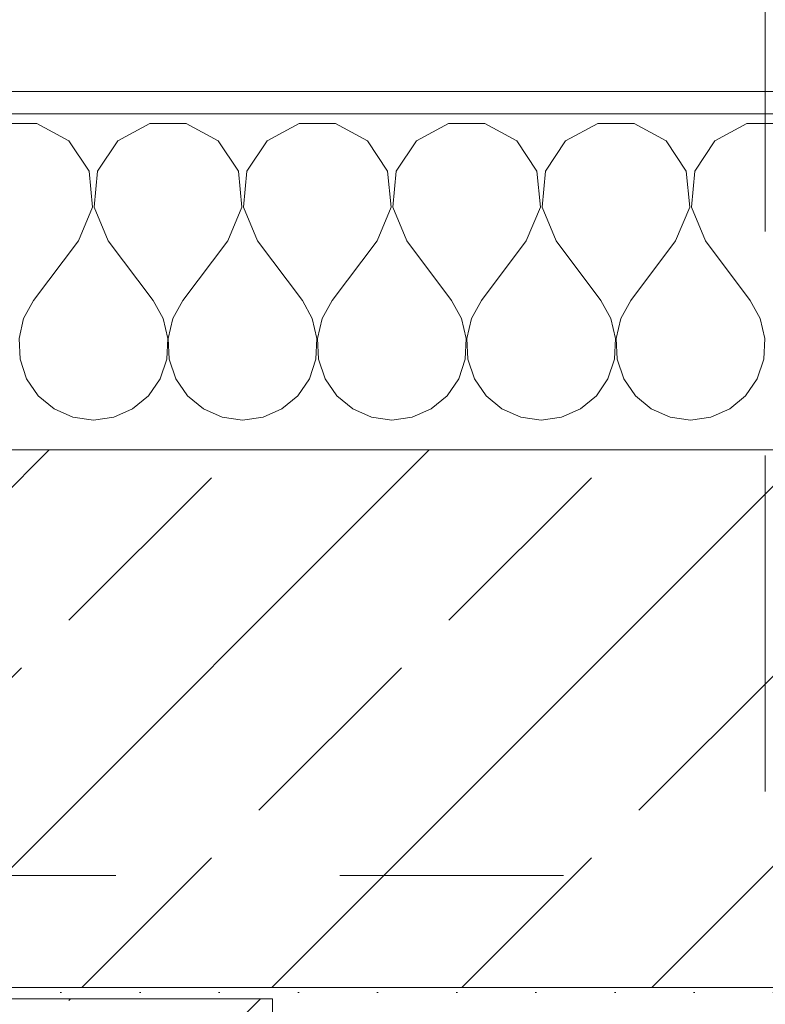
# Model space of a CAD drawing. Header units: metres. Extents: x -4 to 100, y -11 to 17.
# Tile 356 of 656: x 22.167 to 22.5, y 13.447 to 13.887. Entities that reach past the tile are written whole.
import ezdxf

# ---------------------------------------------------------------- set-up
doc = ezdxf.new("R2010")
doc.units = ezdxf.units.M
doc.header["$MEASUREMENT"] = 0
doc.linetypes.add('Schnittlinie', pattern=[0.3, 0.15, -0.075, 0, -0.075])
doc.linetypes.add('Untersicht', pattern=[0.1, 0.075, -0.025])
for name, color, linetype in [('152 - Bemaßung_ Beschriftung.Ausbau', 7, 'Continuous'), ('203 - Marker.Schnitt - Ausbaudetail SA', 7, 'Continuous'), ('603 - Struktur.Bodenplatte_ Decke Roh', 7, 'Continuous'), ('604 - Struktur.Wand Aussen', 7, 'Continuous'), ('607 - Struktur.Stütze', 7, 'Continuous'), ('Neubau_653 - Abdeckung.TB Verkofferung', 7, 'Continuous')]:
    doc.layers.add(name, color=color, linetype=linetype)
doc.styles.add('ERSTELLTER_STIL_2', font='txt')
doc.dimstyles.new('ERSTELLTER_STIL__5', dxfattribs={"dimtxt": 0.1, "dimasz": 0.0532, "dimexe": 0.18, "dimexo": 0.0625, "dimgap": 0, "dimtad": 1, "dimtih": 1, "dimtoh": 1, "dimzin": 0, "dimdsep": 46, "dimtxsty": 'ERSTELLTER_STIL_2', "dimblk": 'ARROWHEAD_2', "dimblk1": 'ARROWHEAD_2', "dimblk2": 'ARROWHEAD_2', "dimcen": 0.09, "dimse1": 1, "dimse2": 1, "dimclrd": 7, "dimclre": 7, "dimclrt": 7, "dimazin": 0, "dimtfac": 1, "dimtdec": 4, "dimtmove": 0, "dimatfit": 3, "dimfxl": 1, "dimtolj": 1, "dimtzin": 0, "dimarcsym": 0})
pattern_1 = [(45, (0, 0), (-0.0848528, 0.0848528), []), (45, (-0.04243, 0.04243), (-0.0848528, 0.0848528), [0.09, -0.03])]
pattern_2 = [(45, (0, 0), (-0.01767767, 0.01767767), [0, -0.025])]

# ---------------------------------------------------------------- blocks, each defined once
blk = doc.blocks.new('*X68')
at = {"layer": '604 - Struktur.Wand Aussen', "color": 7, "linetype": 'Continuous', "lineweight": 5}
for p, q in [((22.17479, 13.84066), (22.15855, 13.84066)), ((22.1891, 13.83299), (22.17479, 13.84066)), ((22.22521, 13.84066), (22.2109, 13.83299)), ((22.24145, 13.84066), (22.22521, 13.84066)), ((22.25576, 13.83299), (22.24145, 13.84066)), ((22.29188, 13.84066), (22.27757, 13.83299)), ((22.30812, 13.84066), (22.29188, 13.84066)), ((22.32243, 13.83299), (22.30812, 13.84066)), ((22.35855, 13.84066), (22.34424, 13.83299)), ((22.37479, 13.84066), (22.35855, 13.84066)), ((22.3891, 13.83299), (22.37479, 13.84066)), ((22.42521, 13.84066), (22.4109, 13.83299)), ((22.44145, 13.84066), (22.42521, 13.84066)), ((22.45576, 13.83299), (22.44145, 13.84066)), ((22.49188, 13.84066), (22.47757, 13.83299)), ((22.50812, 13.84066), (22.49188, 13.84066)), ((22.19808, 13.81947), (22.1891, 13.83299)), ((22.2109, 13.83299), (22.20192, 13.81947)), ((22.26475, 13.81947), (22.25576, 13.83299)), ((22.27757, 13.83299), (22.26858, 13.81947)), ((22.33142, 13.81947), (22.32243, 13.83299)), ((22.34424, 13.83299), (22.33525, 13.81947)), ((22.39808, 13.81947), (22.3891, 13.83299)), ((22.4109, 13.83299), (22.40192, 13.81947)), ((22.46475, 13.81947), (22.45576, 13.83299)), ((22.47757, 13.83299), (22.46858, 13.81947)), ((22.19962, 13.8033), (22.19808, 13.81947)), ((22.20192, 13.81947), (22.20038, 13.8033)), ((22.26629, 13.8033), (22.26475, 13.81947)), ((22.26858, 13.81947), (22.26705, 13.8033)), ((22.33295, 13.8033), (22.33142, 13.81947)), ((22.33525, 13.81947), (22.33371, 13.8033)), ((22.39962, 13.8033), (22.39808, 13.81947)), ((22.40192, 13.81947), (22.40038, 13.8033)), ((22.46629, 13.8033), (22.46475, 13.81947)), ((22.46858, 13.81947), (22.46705, 13.8033)), ((22.19333, 13.78833), (22.19962, 13.8033)), ((22.20038, 13.8033), (22.20667, 13.78833)), ((22.26, 13.78833), (22.26629, 13.8033)), ((22.26705, 13.8033), (22.27333, 13.78833)), ((22.32667, 13.78833), (22.33295, 13.8033)), ((22.33371, 13.8033), (22.34, 13.78833)), ((22.39333, 13.78833), (22.39962, 13.8033)), ((22.40038, 13.8033), (22.40667, 13.78833)), ((22.46, 13.78833), (22.46629, 13.8033)), ((22.46705, 13.8033), (22.47333, 13.78833)), ((22.19333, 13.78833), (22.17333, 13.76167)), ((22.20667, 13.78833), (22.22667, 13.76167)), ((22.26, 13.78833), (22.24, 13.76167)), ((22.27333, 13.78833), (22.29333, 13.76167)), ((22.32667, 13.78833), (22.30667, 13.76167)), ((22.34, 13.78833), (22.36, 13.76167)), ((22.39333, 13.78833), (22.37333, 13.76167)), ((22.40667, 13.78833), (22.42667, 13.76167)), ((22.46, 13.78833), (22.44, 13.76167)), ((22.47333, 13.78833), (22.49333, 13.76167)), ((22.17333, 13.76167), (22.16888, 13.75362)), ((22.23112, 13.75362), (22.22667, 13.76167)), ((22.24, 13.76167), (22.23555, 13.75362)), ((22.29778, 13.75362), (22.29333, 13.76167)), ((22.30667, 13.76167), (22.30222, 13.75362)), ((22.36445, 13.75362), (22.36, 13.76167)), ((22.37333, 13.76167), (22.36888, 13.75362)), ((22.43112, 13.75362), (22.42667, 13.76167)), ((22.44, 13.76167), (22.43555, 13.75362)), ((22.49778, 13.75362), (22.49333, 13.76167)), ((22.16888, 13.75362), (22.1668, 13.74466)), ((22.2332, 13.74466), (22.23112, 13.75362)), ((22.23555, 13.75362), (22.23347, 13.74466)), ((22.29987, 13.74466), (22.29778, 13.75362)), ((22.30222, 13.75362), (22.30013, 13.74466)), ((22.36653, 13.74466), (22.36445, 13.75362)), ((22.36888, 13.75362), (22.3668, 13.74466)), ((22.4332, 13.74466), (22.43112, 13.75362)), ((22.43555, 13.75362), (22.43347, 13.74466)), ((22.49987, 13.74466), (22.49778, 13.75362)), ((22.1668, 13.74466), (22.16725, 13.73547)), ((22.23275, 13.73547), (22.2332, 13.74466)), ((22.23347, 13.74466), (22.23391, 13.73547)), ((22.29942, 13.73547), (22.29987, 13.74466)), ((22.30013, 13.74466), (22.30058, 13.73547)), ((22.36609, 13.73547), (22.36653, 13.74466)), ((22.3668, 13.74466), (22.36725, 13.73547)), ((22.43275, 13.73547), (22.4332, 13.74466)), ((22.43347, 13.74466), (22.43391, 13.73547)), ((22.49942, 13.73547), (22.49987, 13.74466)), ((22.16725, 13.73547), (22.17019, 13.72676)), ((22.22981, 13.72676), (22.23275, 13.73547)), ((22.23391, 13.73547), (22.23685, 13.72676)), ((22.29648, 13.72676), (22.29942, 13.73547)), ((22.30058, 13.73547), (22.30352, 13.72676)), ((22.36315, 13.72676), (22.36609, 13.73547)), ((22.36725, 13.73547), (22.37019, 13.72676)), ((22.42981, 13.72676), (22.43275, 13.73547)), ((22.43391, 13.73547), (22.43685, 13.72676)), ((22.49648, 13.72676), (22.49942, 13.73547)), ((22.17019, 13.72676), (22.17539, 13.71918)), ((22.22461, 13.71918), (22.22981, 13.72676)), ((22.23685, 13.72676), (22.24206, 13.71918)), ((22.29127, 13.71918), (22.29648, 13.72676)), ((22.30352, 13.72676), (22.30873, 13.71918)), ((22.35794, 13.71918), (22.36315, 13.72676)), ((22.37019, 13.72676), (22.37539, 13.71918)), ((22.42461, 13.71918), (22.42981, 13.72676)), ((22.43685, 13.72676), (22.44206, 13.71918)), ((22.49127, 13.71918), (22.49648, 13.72676)), ((22.17539, 13.71918), (22.18248, 13.71331)), ((22.21752, 13.71331), (22.22461, 13.71918)), ((22.24206, 13.71918), (22.24914, 13.71331)), ((22.28419, 13.71331), (22.29127, 13.71918)), ((22.30873, 13.71918), (22.31581, 13.71331)), ((22.35086, 13.71331), (22.35794, 13.71918)), ((22.37539, 13.71918), (22.38248, 13.71331)), ((22.41752, 13.71331), (22.42461, 13.71918)), ((22.44206, 13.71918), (22.44914, 13.71331)), ((22.48419, 13.71331), (22.49127, 13.71918)), ((22.18248, 13.71331), (22.19089, 13.7096)), ((22.20911, 13.7096), (22.21752, 13.71331)), ((22.24914, 13.71331), (22.25756, 13.7096)), ((22.27578, 13.7096), (22.28419, 13.71331)), ((22.31581, 13.71331), (22.32422, 13.7096)), ((22.34244, 13.7096), (22.35086, 13.71331)), ((22.38248, 13.71331), (22.39089, 13.7096)), ((22.40911, 13.7096), (22.41752, 13.71331)), ((22.44914, 13.71331), (22.45756, 13.7096)), ((22.47578, 13.7096), (22.48419, 13.71331)), ((22.19089, 13.7096), (22.2, 13.70833)), ((22.2, 13.70833), (22.20911, 13.7096)), ((22.25756, 13.7096), (22.26667, 13.70833)), ((22.26667, 13.70833), (22.27578, 13.7096)), ((22.32422, 13.7096), (22.33333, 13.70833)), ((22.33333, 13.70833), (22.34244, 13.7096)), ((22.39089, 13.7096), (22.4, 13.70833)), ((22.4, 13.70833), (22.40911, 13.7096)), ((22.45756, 13.7096), (22.46667, 13.70833)), ((22.46667, 13.70833), (22.47578, 13.7096))]:
    blk.add_line(p, q, dxfattribs=at)
blk = doc.blocks.new('*D294')
at = {"layer": '152 - Bemaßung_ Beschriftung.Ausbau', "color": 7, "linetype": 'Continuous', "lineweight": 5}
for p, q in [((21.54, 14.8025), (21.54, 14.9075)), ((21.56021, 14.89), (21.51979, 14.82)), ((22.76021, 14.89), (22.71979, 14.82)), ((19.14, 14.855), (21.54, 14.855)), ((21.54, 14.855), (22.74, 14.855))]:
    blk.add_line(p, q, dxfattribs=at)
at = {"layer": '152 - Bemaßung_ Beschriftung.Ausbau', "color": 7, "lineweight": 5, "insert": (22.00697, 14.875), "char_height": 0.1, "attachment_point": 7, "style": 'ERSTELLTER_STIL_2'}
blk.add_mtext('\\A1;{\\pql;\\fArial|b0|i0|c0|p38;1,20}', dxfattribs=at)
blk = doc.blocks.new('ARROWHEAD_2')
at = {"color": 0, "linetype": 'Continuous', "lineweight": 0}
for p, q in [((-0.3781, -0.655), (0.3781, 0.655)), ((0, 0), (-1, 0))]:
    blk.add_line(p, q, dxfattribs=at)
blk = doc.blocks.new('*D295')
at = {"layer": '152 - Bemaßung_ Beschriftung.Ausbau', "color": 7, "linetype": 'Continuous', "lineweight": 5}
for p, q in [((22.74, 14.8025), (22.74, 14.9075)), ((22.76021, 14.89), (22.71979, 14.82)), ((25.16021, 14.89), (25.11979, 14.82)), ((21.54, 14.855), (22.74, 14.855)), ((22.74, 14.855), (25.14, 14.855))]:
    blk.add_line(p, q, dxfattribs=at)
at = {"layer": '152 - Bemaßung_ Beschriftung.Ausbau', "color": 7, "lineweight": 5, "char_height": 0.1, "attachment_point": 7, "style": 'ERSTELLTER_STIL_2'}
for s, insert in [('\\A1;{\\pql;\\fArial|b0|i0|c0|p38;2,40}', (23.80697, 14.875)), ('\\A1;{\\pql;\\fArial|b0|i0|c0|p38;2,01}', (23.80697, 14.735))]:
    blk.add_mtext(s, dxfattribs=dict(at, insert=insert))
blk = doc.blocks.new('*D329')
at = {"layer": '152 - Bemaßung_ Beschriftung.Ausbau', "color": 7, "linetype": 'Continuous', "lineweight": 5}
for p, q in [((22.04996, 15.3025), (22.04996, 15.4075)), ((22.19996, 15.3025), (22.19996, 15.4075)), ((22.07017, 15.39), (22.02975, 15.32)), ((22.22017, 15.39), (22.17975, 15.32)), ((18.59998, 15.355), (22.04996, 15.355)), ((22.04996, 15.355), (22.19996, 15.355)), ((22.19996, 15.355), (25.64997, 15.355))]:
    blk.add_line(p, q, dxfattribs=at)
blk = doc.blocks.new('*D330')
at = {"layer": '152 - Bemaßung_ Beschriftung.Ausbau', "color": 7, "linetype": 'Continuous', "lineweight": 5}
for p, q in [((22.22017, 15.39), (22.17975, 15.32)), ((25.67018, 15.39), (25.62977, 15.32)), ((22.19996, 15.355), (25.64997, 15.355))]:
    blk.add_line(p, q, dxfattribs=at)
at = {"layer": '152 - Bemaßung_ Beschriftung.Ausbau', "color": 7, "lineweight": 5, "char_height": 0.1, "attachment_point": 7, "style": 'ERSTELLTER_STIL_2'}
for s, insert in [('\\A1;{\\pql;\\fArial|b0|i0|c0|p38;3,45}', (23.71605, 15.375)), ('\\A1;{\\pql;\\fArial|b0|i0|c0|p38;15}', (25.47797, 15.375))]:
    blk.add_mtext(s, dxfattribs=dict(at, insert=insert))
blk = doc.blocks.new('*D331')
at = {"layer": '152 - Bemaßung_ Beschriftung.Ausbau', "color": 7, "linetype": 'Continuous', "lineweight": 5}
for p, q in [((25.64997, 15.3025), (25.64997, 15.4075)), ((25.67018, 15.39), (25.62977, 15.32)), ((25.82018, 15.39), (25.77977, 15.32)), ((22.19996, 15.355), (25.64997, 15.355)), ((25.64997, 15.355), (25.79997, 15.355))]:
    blk.add_line(p, q, dxfattribs=at)
blk = doc.blocks.new('*D366')
at = {"layer": '152 - Bemaßung_ Beschriftung.Ausbau', "color": 7, "linetype": 'Continuous', "lineweight": 5}
for p, q in [((21.97999, 15.8025), (21.97999, 15.9075)), ((22.0002, 15.89), (21.95978, 15.82)), ((22.3002, 15.89), (22.25978, 15.82)), ((18.67999, 15.855), (21.97999, 15.855)), ((21.97999, 15.855), (22.27999, 15.855))]:
    blk.add_line(p, q, dxfattribs=at)
at = {"layer": '152 - Bemaßung_ Beschriftung.Ausbau', "color": 7, "lineweight": 5, "insert": (22.0541, 15.875), "char_height": 0.1, "attachment_point": 7, "style": 'ERSTELLTER_STIL_2'}
blk.add_mtext('\\A1;{\\pql;\\fArial|b0|i0|c0|p38;30}', dxfattribs=at)
blk = doc.blocks.new('*D367')
at = {"layer": '152 - Bemaßung_ Beschriftung.Ausbau', "color": 7, "linetype": 'Continuous', "lineweight": 5}
for p, q in [((22.27999, 15.8025), (22.27999, 15.9075)), ((22.3002, 15.89), (22.25978, 15.82)), ((25.6002, 15.89), (25.55978, 15.82)), ((21.97999, 15.855), (22.27999, 15.855)), ((22.27999, 15.855), (25.57999, 15.855))]:
    blk.add_line(p, q, dxfattribs=at)
at = {"layer": '152 - Bemaßung_ Beschriftung.Ausbau', "color": 7, "lineweight": 5, "insert": (23.79696, 15.875), "char_height": 0.1, "attachment_point": 7, "style": 'ERSTELLTER_STIL_2'}
blk.add_mtext('\\A1;{\\pql;\\fArial|b0|i0|c0|p38;3,30}', dxfattribs=at)
blk = doc.blocks.new('*D368')
at = {"layer": '152 - Bemaßung_ Beschriftung.Ausbau', "color": 7, "linetype": 'Continuous', "lineweight": 5}
for p, q in [((25.57999, 15.8025), (25.57999, 15.9075)), ((25.6002, 15.89), (25.55978, 15.82)), ((25.9002, 15.89), (25.85978, 15.82)), ((22.27999, 15.855), (25.57999, 15.855)), ((25.57999, 15.855), (25.87999, 15.855))]:
    blk.add_line(p, q, dxfattribs=at)
at = {"layer": '152 - Bemaßung_ Beschriftung.Ausbau', "color": 7, "lineweight": 5, "insert": (25.6541, 15.875), "char_height": 0.1, "attachment_point": 7, "style": 'ERSTELLTER_STIL_2'}
blk.add_mtext('\\A1;{\\pql;\\fArial|b0|i0|c0|p38;30}', dxfattribs=at)

msp = doc.modelspace()

# ---------------------------------------------------------------- hatches: boundary and pattern name
at = {"layer": '604 - Struktur.Wand Aussen', "linetype": 'Continuous', "lineweight": 0, "true_color": 0x000000}
h = msp.add_hatch(dxfattribs=at)
h.set_pattern_fill('Verputz_0001', color=18, style=0, pattern_type=2)
h.set_pattern_definition([(0, (0, 0), (0, 0.08660254), [0, -0.05]), (0, (0.025, 0.0433), (0, 0.08660254), [0, -0.05])])
h.paths.add_polyline_path([(21.45, 13.855), (21.45, 13.845), (22.83, 13.845), (22.83, 13.855)])
h = msp.add_hatch(dxfattribs=at)
h.set_pattern_fill('Beton__Stahlbeton_0001', color=18, style=0, pattern_type=2)
h.set_pattern_definition(pattern_1)
h.paths.add_polyline_path([(21.48, 13.695), (21.48, 13.575), (21.54, 13.575), (21.54, 13.505), (21.54, 13.455), (22.74, 13.455), (22.74, 13.505), (22.74, 13.575), (22.8, 13.575), (22.8, 13.695)])
h = msp.add_hatch(dxfattribs=at)
h.set_pattern_fill('Gips_0001', color=18, style=0, pattern_type=2)
h.set_pattern_definition(pattern_2)
h.paths.add_polyline_path([(22.28999, 13.455), (22.28999, 13.445), (22.74, 13.445), (22.74, 13.455)])
at = {"layer": '607 - Struktur.Stütze', "linetype": 'Continuous', "lineweight": 0, "true_color": 0x000000}
h = msp.add_hatch(dxfattribs=at)
h.set_pattern_fill('Gips_0001', color=18, style=0, pattern_type=2)
h.set_pattern_definition(pattern_2)
h.paths.add_polyline_path([(21.96999, 13.455), (21.96999, 13.445), (21.97999, 13.445), (21.97999, 13.44998), (22.27999, 13.44998), (22.27999, 13.445), (22.28999, 13.445), (22.28999, 13.455)])
h = msp.add_hatch(dxfattribs=at)
h.set_pattern_fill('Beton__Stahlbeton_0001', color=18, style=0, pattern_type=2)
h.set_pattern_definition(pattern_1)
h.paths.add_polyline_path([(21.97999, 12.99998), (22.27999, 12.99998), (22.27999, 13.44998), (21.97999, 13.44998)])

# ---------------------------------------------------------------- linework, layer by layer
at = {"layer": '203 - Marker.Schnitt - Ausbaudetail SA', "color": 7, "linetype": 'Schnittlinie', "lineweight": 13}
msp.add_line((22.5, 14.1425), (22.5, 12.66298), dxfattribs=at)
at = {"layer": '603 - Struktur.Bodenplatte_ Decke Roh', "color": 7, "linetype": 'Continuous', "lineweight": 18, "flags": 128}
msp.add_lwpolyline([(47.47999, 13.695), (14.77999, 13.695), (14.77999, 13.455), (14.77999, 12.99998), (14.84, 12.99998), (14.84, 8.58498), (13.03, 8.58498), (13.03, 8.72498), (11.41, 8.72498), (11.41, 12.99998), (11.47999, 12.99998), (11.47999, 13.455), (11.47999, 13.695), (-0.015, 13.695)], dxfattribs=at)
at = {"layer": '604 - Struktur.Wand Aussen', "color": 7, "linetype": 'Continuous', "lineweight": 5}
msp.add_line((22.8, 13.845), (21.48, 13.845), dxfattribs=at)
at = {"layer": '604 - Struktur.Wand Aussen', "color": 7, "linetype": 'Continuous', "lineweight": 13}
for p, q in [((22.8, 13.695), (21.48, 13.695)), ((21.54, 13.455), (22.74, 13.455))]:
    msp.add_line(p, q, dxfattribs=at)
at = {"layer": '604 - Struktur.Wand Aussen', "color": 7, "linetype": 'Continuous', "lineweight": 5, "flags": 128}
msp.add_lwpolyline([(22.83, 13.855), (21.45, 13.855)], dxfattribs=at)
at = {"layer": '607 - Struktur.Stütze', "color": 7, "linetype": 'Continuous', "lineweight": 13, "flags": 128}
msp.add_lwpolyline([(21.97999, 12.99998), (22.27999, 12.99998), (22.27999, 13.44998), (21.97999, 13.44998)], close=True, dxfattribs=at)
at = {"layer": 'Neubau_653 - Abdeckung.TB Verkofferung', "color": 1, "linetype": 'Untersicht', "lineweight": 9}
msp.add_line((15.11, 13.50498), (47.13002, 13.50498), dxfattribs=at)

# ---------------------------------------------------------------- block references
at = {"layer": '604 - Struktur.Wand Aussen', "color": 7, "lineweight": 18}
msp.add_blockref('*X68', (0, 0), dxfattribs=at)

# ---------------------------------------------------------------- dimensions: what is measured, and where the dimension line sits
at = {"layer": '152 - Bemaßung_ Beschriftung.Ausbau', "color": 7, "linetype": 'Continuous', "lineweight": 5}
for base, p1, p2, picture, middle in [((22.27999, 15.855), (21.97999, 13.44998), (22.27999, 13.44998), '*D366', (22.13034, 15.925)), ((25.57999, 15.855), (22.27999, 13.44998), (25.57999, 13.44998), '*D367', (23.92684, 15.925)), ((25.87999, 15.855), (25.57999, 13.44998), (25.87999, 13.44998), '*D368', (25.73034, 15.925)), ((25.64997, 15.355), (22.19996, 12.99998), (25.64997, 10.74998), '*D330', (23.84593, 15.425)), ((22.19996, 15.355), (22.04996, 12.99998), (22.19996, 12.99998), '*D329', (21.95419, 15.425)), ((25.79997, 15.355), (25.64997, 10.74998), (25.79997, 10.74998), '*D331', (25.55421, 15.425)), ((22.74, 14.855), (21.54, 13.575), (22.74, 13.575), '*D294', (22.13685, 14.925)), ((25.14, 14.855), (22.74, 13.575), (25.14, 13.575), '*D295', (23.93685, 14.925))]:
    dim = msp.add_linear_dim(base=base, p1=p1, p2=p2, angle=0, dimstyle='ERSTELLTER_STIL__5', dxfattribs=at)
    dim.commit()
    dim.dimension.update_dxf_attribs({"geometry": picture, "text_midpoint": middle, "dimtype": 160})

doc.saveas('drawing.dxf')
